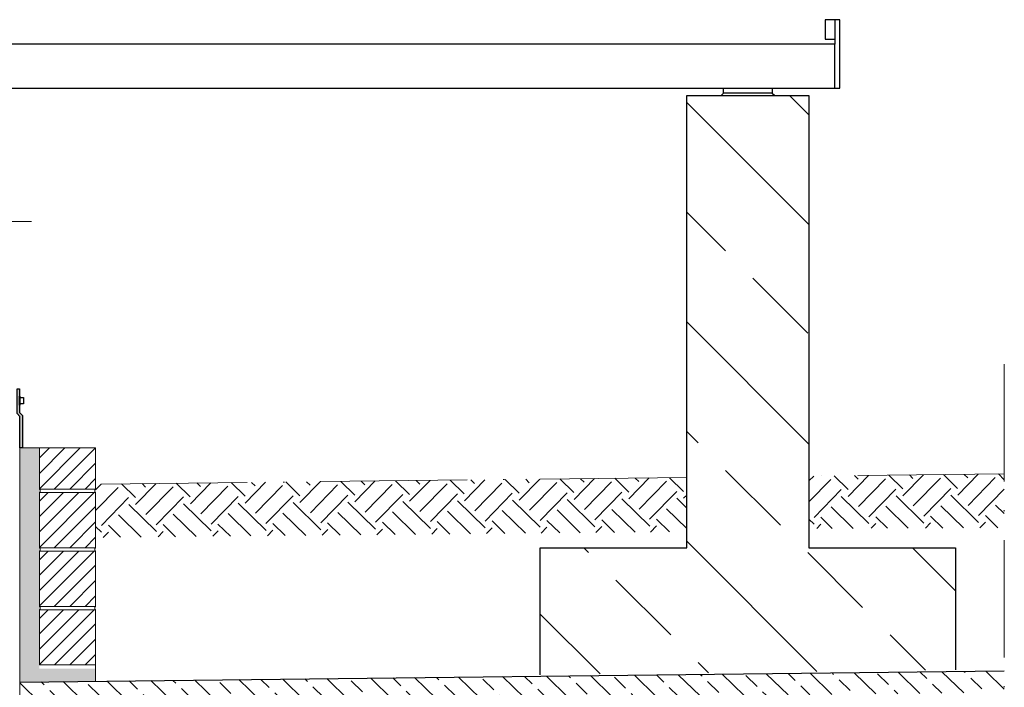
# Model space of a CAD drawing. Header units: millimetres. Extents: x -48448 to 452754, y -13941 to 17062.
# Tile 270 of 458: x 14939 to 16956, y 3991 to 5357. Entities that reach past the tile are written whole.
import ezdxf

# ---------------------------------------------------------------- set-up
doc = ezdxf.new("R2010")
doc.units = ezdxf.units.MM
doc.linetypes.add('ACAD_ISO10W100', pattern=[18, 12, -3, 0, -3])
doc.layers.add('0_0_1_im Papierbereich gezeichnet', color=7, linetype='Continuous')
doc.layers.add('Bemaßung', color=7, linetype='Continuous', lineweight=13)

msp = doc.modelspace()

# ---------------------------------------------------------------- hatches: boundary and pattern name
at = {"lineweight": 13}
h = msp.add_hatch(dxfattribs=at)
h.set_pattern_fill('ANSI33', color=256, scale=50, angle=90, style=0)
h.set_pattern_definition([(135, (-10780.56, 42151.86), (-224.5064, -224.5064), []), (135, (-10780.56, 42376.37), (-224.5064, -224.5064), [158.75, -79.375])])
h.paths.add_polyline_path([(16555.688, 5202.086), (16305.535, 5202.086), (16305.535, 4276.537), (16005.535, 4276.537), (16005.535, 4016.967), (16855.688, 4026.537), (16855.688, 4276.537), (16555.688, 4276.537)])
h = msp.add_hatch(color=256)
h.dxf.hatch_style = 1
h.paths.add_polyline_path([(14933.883, 4601.439), (14938.89, 4601.439), (14938.89, 4579.044), (14933.886, 4579.044)])
h.paths.add_polyline_path([(14933.886, 4579.044), (14938.89, 4579.044), (14938.89, 4575.904), (14933.887, 4575.904)])
h.paths.add_polyline_path([(14933.887, 4575.904), (14938.89, 4575.904), (14938.89, 4568.06), (14938.89, 4553.51), (14944.883, 4547.517), (14944.883, 4481.086), (14939.883, 4481.086), (14939.883, 4545.446), (14933.89, 4551.439)])
at = {"lineweight": 18}
h = msp.add_hatch(dxfattribs=at)
h.set_pattern_fill('ANSI31', color=0, scale=7, style=0)
h.set_pattern_definition([(45, (-72416.282, 42159.082), (-15.715448, 15.715448), [])])
h.paths.add_polyline_path([(15094.883, 4481.086), (14979.883, 4481.086), (14979.883, 4396.415), (15094.883, 4396.415)])
at = {"linetype": 'ACAD_ISO10W100', "lineweight": 13, "ltscale": 25}
h = msp.add_hatch(dxfattribs=at)
h.set_pattern_fill('EARTH', color=253, scale=12.5, angle=45.64, style=0)
h.paths.add_polyline_path([(16305.535, 4309.434), (16305.535, 4420.341), (15094.883, 4406.817), (15094.883, 4297.618)])
h = msp.add_hatch(dxfattribs=at)
h.set_pattern_fill('EARTH', color=253, scale=12.5, angle=45.64, style=0)
h.paths.add_polyline_path([(16955.685, 4317.435), (16955.685, 4427.66), (16555.688, 4423.157), (16555.688, 4315.875)])
at = {"lineweight": 18}
h = msp.add_hatch(dxfattribs=at)
h.set_pattern_fill('ANSI31', color=0, scale=7, style=0)
h.set_pattern_definition([(45, (-72416.282, 42039.082), (-15.715448, 15.715448), [])])
h.paths.add_polyline_path([(15094.883, 4389.415), (14979.883, 4389.415), (14979.883, 4276.415), (15094.883, 4276.415)])
h = msp.add_hatch(dxfattribs=at)
h.set_pattern_fill('ANSI31', color=0, scale=7, style=0)
h.set_pattern_definition([(45, (-72416.282, 41919.082), (-15.715448, 15.715448), [])])
h.paths.add_polyline_path([(15094.883, 4269.415), (14979.883, 4269.415), (14979.883, 4156.415), (15094.883, 4156.415)])
h = msp.add_hatch(dxfattribs=at)
h.set_pattern_fill('ANSI31', color=0, scale=7, style=0)
h.set_pattern_definition([(45, (-72416.282, 41799.082), (-15.715448, 15.715448), [])])
h.paths.add_polyline_path([(15094.883, 4149.415), (14979.883, 4149.415), (14979.883, 4036.961), (15094.883, 4036.961)])
at = {"lineweight": 9}
h = msp.add_hatch(dxfattribs=at)
h.set_pattern_fill('ANSI33', color=256, scale=10, angle=90.7656)
h.set_pattern_definition([(135.7656, (-70561.63, 42313.087), (-44.29731, -45.497236), []), (135.7656, (-70562.23, 42357.984), (-44.29731, -45.497236), [31.75, -15.875])])
h.paths.add_polyline_path([(16955.685, 3980.395), (16955.685, 4024.399), (14939.883, 4001.707), (14939.883, 3957.703)])
at = {"layer": 'Bemaßung', "lineweight": 5}
h = msp.add_hatch(dxfattribs=at)
h.set_pattern_fill('AR-SAND', color=256, scale=0.25)
h.set_pattern_definition([(37.5, (-70851.629, 42151.864), (-0.4000078, 12.2353309), [0, -9.652, 0, -10.795, 0, -10.31875]), (7.5, (-70851.63, 42151.864), (11.238082, 17.9206275), [0, -5.207, 0, -8.6995, 0, -3.33375]), (327.5, (-70859.44, 42151.864), (19.7748093, 0.0359296), [0, -3.175, 0, -11.43, 0, -14.9225]), (317.5, (-70859.44, 42151.864), (19.0889113, 5.573233), [0, -1.5875, 0, -7.493, 0, -8.5725])])
h.paths.add_polyline_path([(14979.883, 4481.086), (14939.883, 4481.086), (14939.883, 4209.361), (14979.883, 4210.126), (14979.883, 4263.086)])
h.paths.add_polyline_path([(15051.866, 4029.086), (14979.883, 4029.086), (14979.883, 4210.126), (14939.883, 4209.361), (14939.92, 4001.707), (15059.287, 4003.051)])
h.paths.add_polyline_path([(15094.883, 4029.086), (15051.866, 4029.086), (15059.287, 4003.051), (15094.92, 4003.452)])

# ---------------------------------------------------------------- linework, layer by layer
for p, q in [((16608.883, 5357.086), (16588.883, 5357.086)), ((16588.883, 5357.086), (16588.883, 5317.086)), ((16618.883, 5357.086), (16608.883, 5357.086)), ((16608.883, 5357.086), (16608.883, 5307.086)), ((16618.883, 5217.086), (16618.883, 5357.086)), ((16608.883, 5307.086), (13063.883, 5307.086)), ((16588.883, 5317.086), (16608.883, 5317.086)), ((16608.883, 5217.086), (16608.883, 5307.086)), ((13063.883, 5217.086), (16608.883, 5217.086)), ((16380.611, 5207.086), (16375.611, 5202.086)), ((16380.611, 5207.086), (16380.611, 5217.086)), ((16480.611, 5207.086), (16380.611, 5207.086)), ((16480.611, 5217.086), (16480.611, 5207.086)), ((16480.611, 5207.086), (16485.611, 5202.086)), ((16608.883, 5217.086), (16618.883, 5217.086)), ((14939.883, 4001.707), (16955.685, 4024.399))]:
    msp.add_line(p, q)
at = {"linetype": 'ACAD_ISO10W100', "lineweight": 18, "ltscale": 5}
msp.add_line((14963.768, 4944.297), (14642.155, 4944.297), dxfattribs=at)
at = {"linetype": 'ACAD_ISO10W100', "lineweight": 18, "ltscale": 20}
msp.add_line((16955.685, 4652.086), (16955.685, 2244.228), dxfattribs=at)
at = {"lineweight": 9}
for p, q in [((14939.883, 4545.446), (14939.883, 3957.703)), ((15094.883, 4037.086), (15094.92, 4003.452))]:
    msp.add_line(p, q, dxfattribs=at)
at = {"linetype": 'ACAD_ISO10W100', "lineweight": 13, "ltscale": 25}
for p, q in [((14979.883, 4481.086), (14939.883, 4481.086)), ((16305.535, 4420.341), (15094.883, 4406.713))]:
    msp.add_line(p, q, dxfattribs=at)
at = {"color": 253, "linetype": 'ACAD_ISO10W100', "lineweight": 13, "ltscale": 25}
msp.add_line((16955.685, 4427.66), (16555.688, 4423.157), dxfattribs=at)
for points in [[(16005.535, 4016.358), (16005.535, 4276.537), (16305.535, 4276.537), (16305.535, 5202.086), (16555.688, 5202.086), (16555.688, 4276.537), (16855.688, 4276.537), (16855.688, 4026.537)], [(14939.883, 4481.086), (14939.883, 4545.446), (14933.89, 4551.439), (14933.883, 4601.439), (14938.89, 4601.439), (14938.89, 4553.51), (14944.883, 4547.517), (14944.883, 4481.086), (14939.883, 4481.086)]]:
    msp.add_lwpolyline(points)
at = {"lineweight": 18}
for points in [[(15094.883, 4481.086), (14979.883, 4481.086), (14979.883, 4396.415), (15094.883, 4396.415), (15094.883, 4481.086)], [(15094.883, 4389.415), (14979.883, 4389.415), (14979.883, 4276.415), (15094.883, 4276.415), (15094.883, 4389.415)], [(15094.883, 4269.415), (14979.883, 4269.415), (14979.883, 4156.415), (15094.883, 4156.415), (15094.883, 4269.415)], [(14979.883, 4210.126), (14979.883, 4263.086)], [(15094.883, 4149.415), (14979.883, 4149.415), (14979.883, 4036.961), (15094.883, 4036.961), (15094.883, 4149.415)], [(15094.883, 4036.961), (15094.883, 4134.415)]]:
    msp.add_lwpolyline(points, dxfattribs=at)
for centre, start, end in [((14977.305, 4392.915), 306.378769, 53.621231), ((15097.461, 4392.915), 126.378769, 233.621231), ((14977.305, 4272.915), 306.378769, 53.621231), ((15097.461, 4272.915), 126.378769, 233.621231), ((14977.305, 4152.915), 306.378769, 53.621231), ((15097.461, 4152.915), 126.378769, 233.621231)]:
    msp.add_arc(centre, 4.347, start, end, dxfattribs=at)
at = {"layer": '0_0_1_im Papierbereich gezeichnet'}
for points in [[(14939.973, 4568.06), (14938.89, 4568.06), (14938.89, 4586.888), (14939.973, 4586.888)], [(14946.901, 4571.09), (14939.973, 4571.09), (14939.973, 4583.858), (14946.901, 4583.858)]]:
    msp.add_lwpolyline(points, close=True, dxfattribs=at)

doc.saveas('drawing.dxf')
